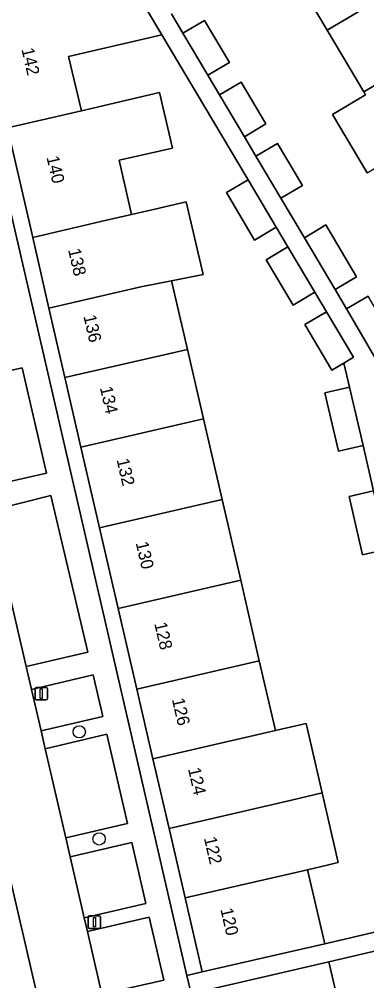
# Model space of a CAD drawing. Extents: x 156412 to 157779, y 382335 to 383768.
# Drawn here: x 156783.4 to 156811.1, y 383495.7 to 383572.4 of the extents above; entities that cross this region are included whole.
import ezdxf

# ---------------------------------------------------------------- set-up
doc = ezdxf.new("R2010")
doc.units = 0
for name, color, linetype in [('IMGEO_Berm_groen', 7, 'Continuous'), ('IMGEO_Boom', 7, 'Continuous'), ('IMGEO_Erf', 7, 'Continuous'), ('IMGEO_Groenvoorziening', 7, 'Continuous'), ('IMGEO_Lichtmast', 7, 'Continuous'), ('IMGEO_Pand', 7, 'Continuous'), ('IMGEO_Pand_nummerreeks', 7, 'Continuous'), ('IMGEO_Parkeervlak_open', 7, 'Continuous'), ('IMGEO_Rijbaan_lokaal_gesloten', 7, 'Continuous'), ('IMGEO_Voetpad_open', 7, 'Continuous')]:
    doc.layers.add(name, color=color, linetype=linetype)

msp = doc.modelspace()

# ---------------------------------------------------------------- linework, layer by layer
at = {"layer": 'IMGEO_Berm_groen'}
msp.add_lwpolyline([(156791.37, 383466.279), (156779.416, 383517.781), (156774.078, 383516.495), (156778.492, 383497.404), (156778.778, 383497.47), (156781.05, 383487.564), (156780.781, 383487.502), (156785.988, 383464.978), (156790.787, 383466.138)], dxfattribs=at)
at = {"layer": 'IMGEO_Boom'}
for centre in [(156788.182, 383515.582), (156789.762, 383507.039)]:
    msp.add_circle(centre, 0.489, dxfattribs=at)
at = {"layer": 'IMGEO_Erf'}
msp.add_lwpolyline([(156789.8, 383531.856), (156788.315, 383538.287), (156787.033, 383543.841), (156785.751, 383549.394), (156784.476, 383555.032), (156782.46, 383563.774), (156780.408, 383572.537), (156777.425, 383585.449), (156776.212, 383585.17), (156796.755, 383496.15), (156797.986, 383496.434), (156796.618, 383502.333), (156795.334, 383507.886), (156794.052, 383513.44), (156792.77, 383518.994), (156791.285, 383525.425)], close=True, dxfattribs=at)
for points in [[(156811.125, 383560.183), (156808.364, 383564.837), (156811.005, 383566.403), (156810.857, 383566.652), (156807.95, 383571.555), (156805.043, 383576.458)], [(156795.521, 383572.856), (156796.442, 383571.308), (156798.162, 383572.328), (156800.149, 383568.979), (156798.429, 383567.958), (156799.356, 383566.397), (156801.075, 383567.418), (156803.06, 383564.078), (156801.341, 383563.057), (156802.259, 383561.501), (156803.979, 383562.521), (156805.962, 383559.18), (156804.242, 383558.159), (156806.121, 383555.001), (156807.842, 383556.021), (156810.291, 383551.887), (156808.571, 383550.867), (156809.486, 383549.321), (156811.211, 383550.332)], [(156812.717, 383530.16), (156810.77, 383529.705), (156809.681, 383534.365), (156811.628, 383534.821), (156810.799, 383538.416), (156808.851, 383537.964), (156807.766, 383542.637), (156809.714, 383543.089), (156809.269, 383545.006), (156808.316, 383544.44), (156806.156, 383548.076), (156807.875, 383549.098), (156806.954, 383550.647), (156805.234, 383549.627), (156803.086, 383553.249), (156804.806, 383554.269), (156803.88, 383555.832), (156802.157, 383554.816), (156799.914, 383558.616), (156801.636, 383559.633), (156794.762, 383571.195), (156787.333, 383569.455), (156788.345, 383565.133), (156794.563, 383566.588), (156795.602, 383562.15), (156791.365, 383561.184), (156792.353, 383556.851), (156794.211, 383557.28), (156796.71, 383557.857), (156798.047, 383552.068), (156795.529, 383551.571), (156796.794, 383546.095), (156798.076, 383540.541), (156799.561, 383534.111), (156801.047, 383527.68), (156802.532, 383521.249), (156803.814, 383515.695), (156806.034, 383516.208), (156806.265, 383516.261), (156807.541, 383510.707), (156808.818, 383505.151), (156808.586, 383505.098), (156807.951, 383504.951), (156806.38, 383504.588), (156807.743, 383498.683), (156817.412, 383500.925)], [(156819.119, 383493.26), (156818.545, 383495.743), (156821.848, 383496.506), (156821.571, 383497.705), (156823.011, 383498.038), (156822.426, 383500.566), (156816.396, 383499.171), (156808.071, 383497.244), (156809.578, 383490.732)]]:
    msp.add_lwpolyline(points, dxfattribs=at)
at = {"layer": 'IMGEO_Groenvoorziening'}
msp.add_lwpolyline([(156785.923, 383534.435), (156781.055, 383533.227), (156783.953, 383520.794), (156788.852, 383521.944)], close=True, dxfattribs=at)
at = {"layer": 'IMGEO_Lichtmast'}
for p, q in [((156784.653, 383518.228), (156784.653, 383519.028)), ((156784.653, 383519.028), (156784.653, 383518.228)), ((156784.753, 383519.128), (156785.543, 383519.128)), ((156785.543, 383519.128), (156784.753, 383519.128)), ((156785.643, 383519.028), (156785.643, 383518.228)), ((156785.643, 383518.228), (156785.643, 383519.028)), ((156785.543, 383518.128), (156784.753, 383518.128)), ((156784.753, 383518.128), (156785.543, 383518.128)), ((156788.891, 383500.003), (156788.891, 383500.803)), ((156788.891, 383500.803), (156788.891, 383500.003)), ((156788.991, 383500.903), (156789.781, 383500.903)), ((156789.781, 383500.903), (156788.991, 383500.903)), ((156789.881, 383500.803), (156789.881, 383500.003)), ((156789.881, 383500.003), (156789.881, 383500.803)), ((156789.781, 383499.903), (156788.991, 383499.903)), ((156788.991, 383499.903), (156789.781, 383499.903))]:
    msp.add_line(p, q, dxfattribs=at)
for points in [[(156785.073, 383519.003), (156785.223, 383519.003), (156785.223, 383518.253), (156785.073, 383518.253), (156785.073, 383519.003)], [(156789.311, 383500.778), (156789.461, 383500.778), (156789.461, 383500.028), (156789.311, 383500.028), (156789.311, 383500.778)]]:
    msp.add_lwpolyline(points, dxfattribs=at)
for centre, start, end in [((156784.753, 383519.028), 90, 180), ((156784.753, 383519.028), 90, 180), ((156785.543, 383519.028), 0, 90), ((156785.543, 383519.028), 360, 90), ((156784.753, 383518.228), 180, 270), ((156784.753, 383518.228), 180, 270), ((156785.543, 383518.228), 270, 0), ((156785.543, 383518.228), 270, 0), ((156788.991, 383500.803), 90, 180), ((156788.991, 383500.803), 90, 180), ((156789.781, 383500.803), 0, 90), ((156789.781, 383500.803), 360, 90), ((156788.991, 383500.003), 180, 270), ((156788.991, 383500.003), 180, 270), ((156789.781, 383500.003), 270, 0), ((156789.781, 383500.003), 270, 0)]:
    msp.add_arc(centre, 0.1, start, end, dxfattribs=at)
at = {"layer": 'IMGEO_Pand'}
for points in [[(156807.95, 383571.555), (156816.55, 383576.657), (156813.642, 383581.56), (156805.043, 383576.458)], [(156807.95, 383571.555), (156810.857, 383566.652), (156819.458, 383571.755), (156816.55, 383576.657)], [(156782.46, 383563.774), (156788.345, 383565.133), (156787.333, 383569.455), (156794.762, 383571.195), (156792.322, 383575.307), (156786.324, 383573.903), (156780.408, 383572.537)], [(156800.149, 383568.979), (156798.162, 383572.328), (156796.442, 383571.308), (156798.429, 383567.958)], [(156822.365, 383566.852), (156819.458, 383571.755), (156810.857, 383566.652), (156811.005, 383566.403), (156808.364, 383564.837), (156811.125, 383560.183), (156813.765, 383561.749)], [(156799.356, 383566.397), (156801.341, 383563.057), (156803.06, 383564.078), (156801.075, 383567.418)], [(156788.345, 383565.133), (156782.46, 383563.774), (156784.476, 383555.032), (156790.362, 383556.391), (156792.353, 383556.851), (156791.365, 383561.184), (156795.602, 383562.15), (156794.563, 383566.588)], [(156802.259, 383561.501), (156804.242, 383558.159), (156805.962, 383559.18), (156803.979, 383562.521)], [(156802.157, 383554.816), (156803.88, 383555.832), (156801.636, 383559.633), (156799.914, 383558.616)], [(156792.353, 383556.851), (156790.362, 383556.391), (156784.476, 383555.032), (156785.751, 383549.394), (156793.084, 383551.088), (156795.529, 383551.571), (156798.047, 383552.068), (156796.71, 383557.857), (156794.211, 383557.28)], [(156806.121, 383555.001), (156808.571, 383550.867), (156810.291, 383551.887), (156807.842, 383556.021)], [(156806.954, 383550.647), (156804.806, 383554.269), (156803.086, 383553.249), (156805.234, 383549.627)], [(156795.529, 383551.571), (156793.084, 383551.088), (156785.751, 383549.394), (156787.033, 383543.841), (156796.794, 383546.095)], [(156813.709, 383546.071), (156811.211, 383550.332), (156809.486, 383549.321), (156811.984, 383545.06)], [(156807.875, 383549.098), (156806.156, 383548.076), (156808.316, 383544.44), (156809.269, 383545.006), (156810.036, 383545.461)], [(156788.315, 383538.287), (156798.076, 383540.541), (156796.794, 383546.095), (156787.033, 383543.841)], [(156808.851, 383537.964), (156810.799, 383538.416), (156809.714, 383543.089), (156807.766, 383542.637)], [(156788.315, 383538.287), (156789.8, 383531.856), (156799.561, 383534.111), (156798.076, 383540.541)], [(156811.628, 383534.821), (156809.681, 383534.365), (156810.77, 383529.705), (156812.717, 383530.16)], [(156801.047, 383527.68), (156799.561, 383534.111), (156789.8, 383531.856), (156791.285, 383525.425)], [(156801.047, 383527.68), (156791.285, 383525.425), (156792.77, 383518.994), (156802.532, 383521.249)], [(156794.052, 383513.44), (156803.814, 383515.695), (156802.532, 383521.249), (156792.77, 383518.994)], [(156803.814, 383515.695), (156794.052, 383513.44), (156795.334, 383507.886), (156805.097, 383510.142), (156807.541, 383510.707), (156806.265, 383516.261), (156806.034, 383516.208)], [(156807.541, 383510.707), (156805.097, 383510.142), (156795.334, 383507.886), (156796.618, 383502.333), (156806.38, 383504.588), (156807.951, 383504.951), (156808.586, 383505.098), (156808.818, 383505.151)], [(156806.38, 383504.588), (156796.618, 383502.333), (156797.986, 383496.434), (156807.743, 383498.683)], [(156799.828, 383488.48), (156809.578, 383490.732), (156808.071, 383497.244), (156798.326, 383494.989)]]:
    msp.add_lwpolyline(points, close=True, dxfattribs=at)
at = {"layer": 'IMGEO_Parkeervlak_open'}
for points in [[(156783.632, 383544.621), (156778.679, 383543.495), (156780.62, 383535.105), (156785.565, 383536.232)], [(156789.284, 383520.123), (156784.377, 383518.957), (156785.134, 383515.676), (156790.051, 383516.802)], [(156790.378, 383515.388), (156785.471, 383514.215), (156787.107, 383507.125), (156792.021, 383508.276)], [(156792.374, 383506.748), (156787.458, 383505.604), (156788.576, 383500.759), (156793.494, 383501.902)], [(156793.751, 383500.789), (156788.832, 383499.652), (156789.982, 383494.667), (156794.91, 383495.772)]]:
    msp.add_lwpolyline(points, close=True, dxfattribs=at)
at = {"layer": 'IMGEO_Rijbaan_lokaal_gesloten'}
for points in [[(156784.377, 383518.957), (156783.953, 383520.794), (156781.055, 383533.227), (156780.62, 383535.105), (156778.679, 383543.495), (156778.251, 383545.344), (156776.526, 383552.799), (156775.761, 383556.102), (156774.482, 383561.632), (156773.721, 383564.921), (156772.445, 383570.435), (156771.692, 383573.686), (156769.416, 383583.524), (156769.064, 383585.045), (156768.484, 383587.55), (156765.643, 383599.951), (156760.292, 383598.109)], [(156795.072, 383450.154), (156799.937, 383451.364), (156796.696, 383465.578), (156796.271, 383467.419), (156795.96, 383468.767), (156794.836, 383473.638), (156794.192, 383476.425), (156793.63, 383478.86), (156793.4, 383479.857), (156792.294, 383484.652), (156791.984, 383485.994), (156790.306, 383493.264), (156789.982, 383494.667), (156788.832, 383499.652), (156788.576, 383500.759), (156787.458, 383505.604), (156787.107, 383507.125), (156785.471, 383514.215), (156785.134, 383515.676), (156784.377, 383518.957)], [(156779.416, 383517.781), (156791.37, 383466.279)]]:
    msp.add_lwpolyline(points, dxfattribs=at)
at = {"layer": 'IMGEO_Voetpad_open'}
for points in [[(156797.089, 383494.703), (156796.755, 383496.15), (156776.212, 383585.17)], [(156792.322, 383575.307), (156794.762, 383571.195), (156801.636, 383559.633), (156803.88, 383555.832), (156804.806, 383554.269), (156806.954, 383550.647), (156807.875, 383549.098), (156810.036, 383545.461), (156809.269, 383545.006), (156809.714, 383543.089), (156810.799, 383538.416), (156811.628, 383534.821)], [(156811.984, 383545.06), (156809.486, 383549.321), (156808.571, 383550.867), (156806.121, 383555.001), (156804.242, 383558.159), (156802.259, 383561.501), (156801.341, 383563.057), (156799.356, 383566.397), (156798.429, 383567.958), (156796.442, 383571.308), (156795.521, 383572.856)], [(156778.679, 383543.495), (156783.632, 383544.621), (156785.565, 383536.232), (156780.62, 383535.105)], [(156781.055, 383533.227), (156785.923, 383534.435), (156788.852, 383521.944), (156783.953, 383520.794), (156784.377, 383518.957), (156789.284, 383520.123), (156790.051, 383516.802), (156785.134, 383515.676), (156785.471, 383514.215), (156790.378, 383515.388), (156792.021, 383508.276), (156787.107, 383507.125), (156787.458, 383505.604), (156792.374, 383506.748), (156793.494, 383501.902), (156788.576, 383500.759), (156788.832, 383499.652), (156793.751, 383500.789), (156794.91, 383495.772), (156789.982, 383494.667)], [(156817.412, 383500.925), (156807.743, 383498.683), (156797.986, 383496.434), (156796.755, 383496.15), (156797.089, 383494.703)], [(156798.326, 383494.989), (156808.071, 383497.244), (156816.396, 383499.171), (156822.426, 383500.566), (156823.011, 383498.038), (156821.571, 383497.705), (156821.848, 383496.506), (156822.422, 383494.023)]]:
    msp.add_lwpolyline(points, dxfattribs=at)

# ---------------------------------------------------------------- texts
at = {"layer": 'IMGEO_Pand_nummerreeks'}
for s, rotation, p in [('142', 283.00735, (156783.563, 383570.042)), ('140', 283.00593, (156785.558, 383561.426)), ('138', 283.00593, (156787.28, 383554.041)), ('136', 283.00593, (156788.502, 383548.746)), ('134', 283.00735, (156789.816, 383543.039)), ('132', 283.00735, (156791.145, 383537.29)), ('130', 283.00735, (156792.672, 383530.654)), ('128', 283.00735, (156794.152, 383524.222)), ('126', 283.00735, (156795.555, 383518.171)), ('124', 283.00593, (156796.839, 383512.63)), ('122', 283.00593, (156798.108, 383507.106)), ('120', 283.00735, (156799.422, 383501.424))]:
    msp.add_text(s, height=1, rotation=rotation, dxfattribs=at).set_placement(p)

doc.saveas('drawing.dxf')
